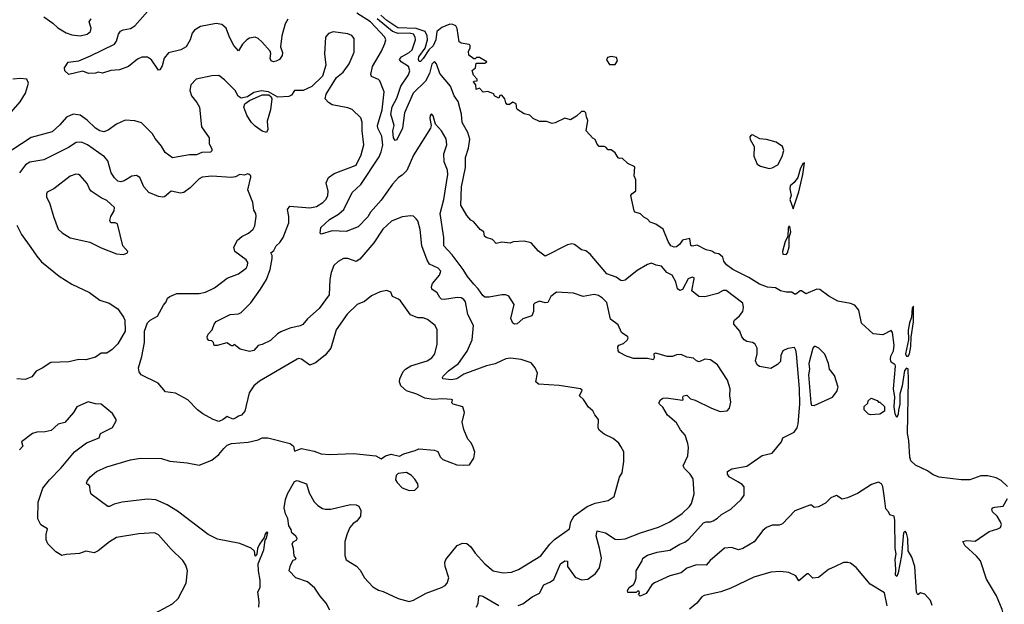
# Model space of a CAD drawing. Extents: x 1771496 to 1971148, y 471553 to 643630.
# Tile 666 of 702: x 1913144 to 1920172, y 555336 to 559509. Entities that reach past the tile are written whole.
import ezdxf

# ---------------------------------------------------------------- set-up
doc = ezdxf.new("R2010")
doc.units = 0

msp = doc.modelspace()

# ---------------------------------------------------------------- linework, layer by layer
at = {"layer": '0CON10XD'}
for points in [[(1915057.5, 559512.5), (1915039.8, 559480.2), (1915015.8, 559395), (1915006.2, 559315), (1915018.6, 559275), (1915017, 559253), (1914998.8, 559225), (1914975, 559212.5), (1914955, 559208), (1914938.8, 559215), (1914932.1, 559232.1), (1914936.9, 559266.9), (1914931.2, 559285), (1914872.2, 559352.2), (1914845, 559375.7), (1914825, 559384.3), (1914785, 559376.9), (1914765, 559365.7), (1914734.7, 559335.3), (1914705, 559286), (1914673.1, 559325), (1914641.5, 559385), (1914618.6, 559448.6), (1914586.2, 559475), (1914545, 559481.8), (1914435, 559460), (1914391.4, 559435), (1914375, 559413.8), (1914361.1, 559365), (1914332.5, 559315), (1914295, 559294.5), (1914206.9, 559273.1), (1914175, 559233.8), (1914160.9, 559179.1), (1914145, 559151.2), (1914135, 559148.8), (1914128.8, 559155), (1914085, 559222.9), (1914055, 559241.4), (1914015, 559241.4), (1913985, 559228.6), (1913921.2, 559175), (1913855, 559150.4), (1913795, 559146.6), (1913735, 559127.1), (1913705, 559134.4), (1913685, 559127.1), (1913635, 559126.2), (1913595, 559141.2), (1913495, 559118), (1913466, 559145), (1913464.3, 559165), (1913490, 559205), (1913565, 559216.5), (1913649, 559251), (1913820, 559335), (1913835.6, 559355), (1913849.1, 559405), (1913862.7, 559427.3), (1913882.5, 559437.5), (1913935, 559445.5), (1913965, 559466.4), (1914055, 559568.5)], [(1913315, 559530), (1913380, 559485), (1913415, 559451.1), (1913475, 559415.6), (1913515, 559400.5), (1913575, 559394.4), (1913625, 559405.6), (1913649.2, 559425), (1913655, 559450), (1913639.2, 559495), (1913654.2, 559515)], [(1916703, 555327), (1916735, 555339.1), (1916801.9, 555388.1), (1916854, 555415), (1916885, 555475.7), (1916933.3, 555495), (1916956.6, 555513.4), (1917004.3, 555625), (1917035, 555646), (1917053.6, 555643.6), (1917053.8, 555605), (1917108.9, 555528.9), (1917155, 555509.4), (1917200, 555515), (1917255, 555555.8), (1917282.9, 555595), (1917296.2, 555665), (1917283.8, 555736.2), (1917259.1, 555825), (1917265, 555860), (1917325, 555846.5), (1917395, 555801.5), (1917415, 555797.7), (1917465, 555803.8), (1917575, 555846.2), (1917705, 555885.6), (1917785, 555924.4), (1917873.8, 555985), (1917926, 556035), (1917939.2, 556055), (1917959.2, 556125), (1917951.2, 556231.2), (1917929.2, 556265), (1917888.6, 556305), (1917880, 556325), (1917912.2, 556395), (1917918.1, 556455), (1917914.3, 556484.3), (1917894.4, 556544.4), (1917862, 556582), (1917831.3, 556631.3), (1917768, 556685), (1917734.1, 556744.1), (1917710, 556765), (1917706.7, 556775), (1917718.8, 556795), (1917735, 556806.5), (1917758.8, 556808.8), (1917875, 556792), (1917880, 556795), (1917878, 556815), (1917883.3, 556825), (1917905, 556828.1), (1917933.2, 556803.2), (1917965, 556794), (1918082.5, 556735), (1918145, 556712.9), (1918193.6, 556716.4), (1918210, 556735), (1918220.7, 556779.3), (1918214.2, 556825), (1918215.8, 556875), (1918196.4, 556936.4), (1918126.2, 557045), (1918075, 557080.6), (1918035, 557085.5), (1917995, 557065.8), (1917975, 557074), (1917953.8, 557093.8), (1917905, 557099.2), (1917865, 557120), (1917832.8, 557117.2), (1917804.3, 557104.3), (1917765, 557104), (1917685, 557129.2), (1917670, 557125), (1917672, 557095), (1917665, 557081.2), (1917625, 557090), (1917525, 557090), (1917475, 557106.2), (1917425, 557133.3), (1917416.7, 557145), (1917413.8, 557175), (1917420, 557185), (1917455, 557197.8), (1917479.1, 557220.9), (1917486.7, 557235), (1917484.3, 557245), (1917439.1, 557275), (1917415, 557331.9), (1917361.9, 557371.9), (1917335, 557490), (1917305, 557522), (1917275, 557539.2), (1917245, 557547.5), (1917165, 557532.9), (1917097.2, 557557.2), (1916975, 557563.3), (1916935, 557533.3), (1916915, 557491.4), (1916895, 557486.9), (1916855, 557500.4), (1916820, 557485), (1916810.6, 557475), (1916810.7, 557425), (1916799.4, 557395), (1916735, 557372.9), (1916695, 557339.2), (1916675.9, 557335.9), (1916663.1, 557343.1), (1916650, 557375), (1916672.7, 557475), (1916636.1, 557536.1), (1916615, 557546), (1916585, 557546), (1916495, 557528.5), (1916465, 557528.9), (1916449.8, 557539.8), (1916417.6, 557587.6), (1916385, 557621.9), (1916339.2, 557675), (1916310, 557725), (1916231.7, 557831.7), (1916170.5, 557895), (1916171.8, 557955), (1916145.3, 558124.7), (1916172.2, 558225), (1916199.3, 558405), (1916196.9, 558435), (1916174.7, 558494.7), (1916171.5, 558551.5), (1916192.5, 558615), (1916188.8, 558658.8), (1916155.8, 558715), (1916112.5, 558762.5), (1916095, 558822.5), (1916082.5, 558837.5), (1916073.6, 558826.4), (1916071.2, 558805), (1916080, 558755), (1916075.6, 558734.4), (1915955, 558542.9), (1915907.8, 558432.2), (1915875, 558398.5), (1915848.3, 558381.7), (1915806, 558334), (1915725, 558221.1), (1915647.9, 558135), (1915628.9, 558101.1), (1915559.4, 558030.6), (1915475, 557998.1), (1915375, 558001.4), (1915295, 557977.5), (1915287.5, 557985), (1915293.4, 558026.6), (1915355, 558082.2), (1915419.2, 558120.8), (1915456.7, 558155), (1915516.9, 558275), (1915578.2, 558331.8), (1915709.3, 558530.7), (1915725, 558567.1), (1915735, 558613.3), (1915728.5, 558678.5), (1915700, 558735), (1915697.5, 558755), (1915730.5, 558865), (1915744.6, 558995), (1915715, 559072.5), (1915705, 559082.9), (1915655, 559104), (1915649.2, 559119.2), (1915661.2, 559175), (1915726.9, 559285), (1915751.4, 559338.6), (1915757.9, 559365), (1915749.2, 559385), (1915647, 559495), (1915549.7, 559555)], [(1919657.9, 555327.9), (1919645, 555363.8), (1919605, 555408), (1919575, 555418.8), (1919555, 555402.5), (1919545, 555422.5), (1919533.7, 555605), (1919513, 555673), (1919487, 555717), (1919484.5, 555805), (1919475, 555844), (1919465, 555857.5), (1919453.6, 555845), (1919438, 555685), (1919415, 555560), (1919405, 555533.3), (1919395, 555543.3), (1919398.6, 555585), (1919392.5, 555655), (1919400, 555695), (1919394.3, 555735), (1919390.9, 555935), (1919385, 555963.8), (1919355, 555973.3), (1919345.7, 555995.7), (1919327.3, 556017.3), (1919317.7, 556092.3), (1919305, 556177.5), (1919295, 556196.7), (1919275, 556208.8), (1919225, 556190), (1919125, 556126), (1919052.5, 556095), (1919015, 556087.1), (1918975, 556112), (1918956.1, 556106.1), (1918933.8, 556095), (1918895, 556057.5), (1918845, 556031.2), (1918815, 556027.5), (1918795, 556043.3), (1918783.6, 556043.6), (1918675.9, 556004.1), (1918589.8, 555910.2), (1918565, 555900.6), (1918515, 555900), (1918475, 555884.4), (1918447.5, 555862.5), (1918387.1, 555782.9), (1918305, 555734), (1918275, 555724.3), (1918225, 555741.9), (1918175, 555735.5), (1918072, 555648), (1918045, 555615.8), (1917975, 555617.8), (1917906.4, 555593.6), (1917865, 555560), (1917785, 555539.4), (1917675, 555490), (1917656.2, 555475), (1917615, 555414), (1917573.9, 555393.9), (1917560, 555405), (1917567.5, 555415), (1917565, 555430), (1917555, 555430), (1917545, 555420), (1917485, 555420), (1917482.5, 555435), (1917493.8, 555455), (1917525, 555476.7), (1917535.9, 555494.1), (1917543.3, 555525), (1917543.3, 555575), (1917586.7, 555645), (1917592.5, 555665), (1917625, 555685.8), (1917695, 555708.2), (1917785, 555721.2), (1917855, 555765.5), (1917891.4, 555778.6), (1917919.3, 555800.7), (1918025, 555916.7), (1918044.7, 555925.3), (1918075, 555925.4), (1918095, 555932.7), (1918125, 555949.6), (1918152.9, 555977.1), (1918220, 556015), (1918295, 556084.4), (1918315.6, 556115), (1918314.4, 556175), (1918301.2, 556191.2), (1918270.3, 556210.3), (1918209.4, 556245), (1918197.1, 556265), (1918197.5, 556285), (1918227.8, 556302.2), (1918335, 556321.5), (1918445, 556397.3), (1918515, 556415.7), (1918582, 556495), (1918592.5, 556525), (1918672.5, 556565), (1918693.4, 556596.6), (1918700.4, 556625), (1918711.9, 556765), (1918711.4, 556875), (1918689.3, 557125), (1918685, 557151.2), (1918675, 557168.8), (1918627.3, 557162.7), (1918592.5, 557145), (1918577, 557113), (1918575, 557070), (1918553, 557047), (1918505, 557019.4), (1918424.5, 557034.5), (1918408, 557045), (1918395.7, 557075), (1918407, 557123), (1918409.2, 557165), (1918395, 557193.3), (1918375.8, 557205.8), (1918335, 557212.5), (1918316, 557225), (1918299.2, 557245), (1918285, 557286.2), (1918242.5, 557335), (1918241.1, 557355), (1918246.9, 557365), (1918282.2, 557395), (1918305.5, 557425), (1918311.2, 557455), (1918305.5, 557485), (1918188, 557575), (1918165, 557576.7), (1918126.4, 557553.6), (1918035, 557530.8), (1917992.9, 557532.9), (1917942.5, 557572.5), (1917958.7, 557658.7), (1917957.3, 557667.3), (1917945, 557670.5), (1917915, 557658.5), (1917876.2, 557583.8), (1917855, 557576), (1917838.7, 557588.7), (1917828.3, 557638.3), (1917800.9, 557685), (1917764.5, 557705), (1917725, 557749.5), (1917686.6, 557756.6), (1917655, 557770), (1917625, 557760.9), (1917551.3, 557718.7), (1917465, 557650.8), (1917445, 557644), (1917435, 557647.5), (1917400.9, 557670.9), (1917334.7, 557694.7), (1917215, 557836), (1917185, 557860), (1917155, 557865.8), (1917105, 557905.6), (1917085, 557908.9), (1917055, 557902.2), (1916895, 557821.4), (1916846.1, 557856.1), (1916795, 557917.5), (1916745, 557928.8), (1916667, 557923), (1916645, 557913.8), (1916585, 557920), (1916545, 557912.5), (1916520, 557940), (1916472.5, 557955), (1916462.5, 557965), (1916456, 557996), (1916430.5, 558010.5), (1916385.9, 558065.9), (1916365, 558078.8), (1916335, 558112), (1916291.8, 558185), (1916297.9, 558315), (1916326.4, 558455), (1916326.9, 558525), (1916347.1, 558592.9), (1916356.6, 558656.6), (1916342.7, 558705), (1916301.8, 558775), (1916296.9, 558835), (1916273.3, 558925), (1916246.3, 558966.3), (1916220, 559035), (1916143.5, 559125), (1916118.5, 559195), (1916105, 559210), (1916085, 559190.8), (1916068.7, 559125), (1916039.8, 559070.2), (1915951.9, 558985), (1915891.4, 558845), (1915877.1, 558735), (1915835, 558650.8), (1915825, 558645.8), (1915812.5, 558665), (1915807.9, 558715), (1915817.9, 558755), (1915794, 558835), (1915802.6, 558887.4), (1915835, 558948.6), (1915865.2, 559035), (1915918.6, 559115), (1915929.5, 559145), (1915919.2, 559175), (1915867.8, 559207.8), (1915855.5, 559225), (1915868.5, 559245), (1915925, 559274), (1915945.3, 559295), (1915969.1, 559365), (1915966.9, 559385), (1915955.3, 559405), (1915925, 559412.6), (1915845, 559411.5), (1915805.8, 559425.8), (1915695, 559515.1)], [(1920195, 556177.1), (1920150.6, 556220.6), (1920115, 556238.2), (1920055, 556252.1), (1920005, 556252.7), (1919926.4, 556223.6), (1919865, 556223.8), (1919707.6, 556242.4), (1919665, 556259.5), (1919625, 556287.8), (1919538.9, 556328.9), (1919505, 556360), (1919497, 556387), (1919490.8, 556505), (1919480.4, 556555), (1919489.1, 556935), (1919485, 557016.4), (1919475, 557021.8), (1919460.6, 557005), (1919443.3, 556895), (1919425.7, 556835), (1919427, 556765), (1919417.9, 556722.1), (1919415, 556692.5), (1919405, 556670), (1919392.9, 556695), (1919386.2, 556745), (1919390.5, 556815), (1919380.6, 556875), (1919395.4, 557035.4), (1919394.2, 557045), (1919365.9, 557065), (1919360.2, 557085), (1919362.5, 557107.5), (1919381.2, 557145), (1919386, 557185), (1919375.4, 557275.4), (1919365, 557290), (1919305, 557260.6), (1919235.6, 557265.6), (1919153.7, 557343.7), (1919133.4, 557435), (1919105, 557471.5), (1919075, 557483.4), (1918985, 557499.4), (1918918.9, 557535), (1918855, 557582.7), (1918834.7, 557585.3), (1918755, 557553.3), (1918725, 557573.3), (1918715, 557573.3), (1918685, 557550), (1918675, 557550), (1918655, 557563.3), (1918615, 557563.3), (1918575, 557573.3), (1918540, 557595), (1918481.2, 557598.8), (1918425, 557621.9), (1918348.4, 557668.4), (1918234, 557725), (1918188.3, 557758.3), (1918170, 557785), (1918163.3, 557815), (1918135, 557836.7), (1918105, 557842.5), (1918085, 557858), (1918045, 557867.5), (1917979.3, 557899.3), (1917945, 557893.3), (1917935, 557897.5), (1917927, 557947), (1917875, 557936.2), (1917853.8, 557905), (1917831.4, 557888.6), (1917815, 557885.7), (1917792.9, 557895), (1917771.9, 557925), (1917737.5, 558015), (1917685, 558050), (1917645, 558063.3), (1917625.8, 558085.8), (1917599.5, 558099.5), (1917575, 558123.3), (1917536.4, 558136.4), (1917530, 558145), (1917506.7, 558255), (1917513.6, 558266.4), (1917543, 558287), (1917542.5, 558365), (1917530, 558395), (1917535, 558460), (1917485, 558482.5), (1917445, 558520), (1917425, 558517.5), (1917415, 558522.5), (1917395, 558560), (1917365, 558580), (1917345, 558580), (1917328.8, 558598.8), (1917315, 558603.3), (1917280, 558605), (1917265, 558620), (1917252.5, 558655), (1917234.1, 558664.1), (1917186.7, 558715), (1917198.8, 558788.8), (1917188.8, 558815), (1917186.2, 558845), (1917175, 558853.3), (1917155, 558853.3), (1917119.3, 558820.7), (1917076.7, 558793.3), (1917035, 558806.7), (1916967.3, 558772.7), (1916945, 558768), (1916905, 558782), (1916855, 558782), (1916810, 558805), (1916785, 558827.5), (1916745, 558836.7), (1916700, 558865), (1916692.5, 558872.5), (1916688.3, 558908.3), (1916665, 558920), (1916640, 558905), (1916623.9, 558903.9), (1916613.3, 558915), (1916607.5, 558945), (1916585, 558970), (1916571.7, 558968.3), (1916565, 558950), (1916535, 558962.5), (1916525, 558980), (1916486.4, 558996.4), (1916453, 558993), (1916425, 559020), (1916401.7, 559011.7), (1916400, 559045), (1916382.5, 559065), (1916385, 559070), (1916408.3, 559071.7), (1916410, 559085), (1916383.9, 559113.9), (1916373, 559147), (1916397.5, 559165), (1916401.7, 559198.3), (1916465, 559200), (1916478.3, 559208.3), (1916425, 559240), (1916405, 559240), (1916395, 559230), (1916385, 559230), (1916350, 559255), (1916346.7, 559285), (1916358.8, 559305), (1916360, 559325), (1916351.7, 559331.7), (1916295, 559342.5), (1916281.9, 559351.9), (1916267, 559447), (1916256.9, 559465), (1916235, 559475.4), (1916215, 559476.4), (1916156.2, 559453.8), (1916122.4, 559425), (1916113.4, 559365), (1916095, 559322.9), (1916064.7, 559295.3), (1916025, 559232.4), (1916005, 559211.5), (1915995, 559211.1), (1915990.3, 559225), (1915994, 559245), (1916038.5, 559305), (1916054.5, 559365), (1916053.5, 559395), (1916038.6, 559425), (1915975, 559446.9), (1915842.4, 559452.4), (1915765, 559503), (1915721.3, 559541.3)], [(1915008.9, 557281.1), (1914985, 557267.5), (1914935, 557220), (1914875, 557190), (1914845, 557183.8), (1914815, 557148.8), (1914785, 557140), (1914716.9, 557156.9), (1914675, 557190), (1914665, 557180), (1914655, 557180), (1914623, 557203), (1914553.3, 557183.3), (1914533, 557183), (1914527.5, 557205), (1914515.9, 557215.9), (1914495, 557218.8), (1914485, 557230), (1914482.5, 557245), (1914488.8, 557265), (1914516.7, 557295), (1914530.8, 557335), (1914545, 557353.8), (1914645, 557404.3), (1914705, 557410), (1914725, 557419.4), (1914792.7, 557487.3), (1914862.5, 557585), (1914905.4, 557655), (1914932, 557725), (1914946.8, 557805), (1914946.4, 557826.4), (1914936.7, 557845), (1914958.8, 557861.2), (1914974.2, 557895.8), (1915000.2, 557919.8), (1915024.7, 557955.3), (1915065, 558058.8), (1915064, 558105), (1915054.7, 558155.3), (1915071.8, 558178.2), (1915215.4, 558165.4), (1915262.5, 558175), (1915308.5, 558205), (1915331.9, 558228.1), (1915343.2, 558255), (1915345.4, 558285), (1915331.8, 558345), (1915347.1, 558382.9), (1915388.5, 558411.5), (1915545, 558471.1), (1915580.9, 558545), (1915600.5, 558615), (1915587.5, 558715), (1915587.3, 558777.3), (1915577.8, 558807.8), (1915517.6, 558867.6), (1915485, 558880.9), (1915375, 558902.3), (1915347.6, 558917.6), (1915324.4, 558945), (1915331.7, 558978.3), (1915405, 559095.8), (1915452.5, 559135), (1915495, 559194), (1915531.7, 559278.3), (1915532.5, 559375), (1915515, 559396), (1915485, 559407.5), (1915382.3, 559422.3), (1915349.1, 559410.9), (1915325.8, 559384.2), (1915319.6, 559265), (1915329.4, 559185), (1915305, 559106.2), (1915228.5, 559031.5), (1915167.3, 559002.7), (1915105.7, 559004.3), (1915085, 558970), (1915065, 558960.9), (1914986.8, 558956.8), (1914920, 558995), (1914870.9, 559000.9), (1914815, 558989), (1914770.5, 558959.5), (1914725, 558948.2), (1914703.4, 558963.4), (1914680.8, 559005), (1914605, 559080.8), (1914565, 559110), (1914515, 559108.6), (1914404.2, 559085), (1914365.7, 559045), (1914357.8, 559005), (1914370.6, 558965), (1914409.1, 558919.1), (1914428.1, 558885), (1914441.1, 558745), (1914495.7, 558665), (1914496, 558625), (1914516, 558584), (1914515, 558572.5), (1914505.6, 558564.4), (1914445, 558561.9), (1914405, 558545.6), (1914355, 558545.7), (1914235, 558524), (1914181.4, 558561.4), (1914156.7, 558606.7), (1914111.1, 558661.1), (1914090.8, 558695), (1914013.9, 558773.9), (1913965, 558786.2), (1913897.7, 558792.3), (1913835, 558762.5), (1913775, 558720.6), (1913745, 558709.2), (1913715, 558716.9), (1913685, 558734.4), (1913625, 558791.1), (1913575, 558826.7), (1913525, 558834.2), (1913476.6, 558813.4), (1913431.1, 558758.9), (1913375, 558708.5), (1913225, 558667.5), (1913025, 558538)], [(1917395, 559190), (1917410, 559215), (1917405, 559240), (1917365, 559246.7), (1917340.7, 559239.3), (1917333, 559223), (1917355, 559190), (1917395, 559190)], [(1913034.5, 558795), (1913147.4, 558922.6), (1913185.5, 558985), (1913207.3, 559057.3), (1913194, 559084), (1913148.9, 559088.9), (1913095, 559085.5)], [(1914905, 558703.8), (1914875, 558714.2), (1914825, 558749.2), (1914795, 558778.6), (1914765, 558827.5), (1914744.7, 558885), (1914752, 558908), (1914785, 558931.9), (1914875, 558973.6), (1914922.5, 558972.5), (1914939.3, 558959.3), (1914944.4, 558945), (1914934.5, 558865), (1914910, 558785), (1914914.1, 558725.9), (1914905, 558703.8)], [(1918495, 558448), (1918515, 558450.7), (1918556.4, 558473.6), (1918587.6, 558532.4), (1918597.4, 558575), (1918588.3, 558605), (1918545, 558635.8), (1918475, 558654.9), (1918427.9, 558657.9), (1918375, 558686.4), (1918364.4, 558685.6), (1918356.6, 558673.4), (1918357.1, 558655), (1918387.7, 558605), (1918383.9, 558535), (1918407.8, 558477.8), (1918432.5, 558462.5), (1918495, 558448)], [(1914030.8, 558315), (1914001.7, 558381.7), (1913977.9, 558397.9), (1913945, 558391.9), (1913890.2, 558359.8), (1913865, 558352.9), (1913845, 558355.6), (1913820.1, 558380.1), (1913797.3, 558415), (1913771.7, 558501.7), (1913749.8, 558529.8), (1913628.6, 558615), (1913585, 558635.4), (1913547.6, 558632.4), (1913492.7, 558597.3), (1913315, 558508.9), (1913215, 558492.7), (1913186, 558474), (1913141.9, 558415)], [(1918665, 558160), (1918705, 558280), (1918734.3, 558404.3), (1918745, 558486.7), (1918735, 558482.5), (1918715, 558442.5), (1918697.8, 558382.2), (1918672.7, 558347.3), (1918644.3, 558324.3), (1918642.1, 558302.1), (1918652, 558255), (1918642, 558225), (1918665, 558160)], [(1913885, 557834), (1913912.5, 557845), (1913916.7, 557855), (1913880, 557895), (1913841.7, 558051.7), (1913825, 558060), (1913795, 558060), (1913786.2, 558076.2), (1913793.1, 558105), (1913819.2, 558145), (1913819.7, 558169.7), (1913765, 558218.9), (1913725, 558236.5), (1913654.3, 558285), (1913640.9, 558300.9), (1913625, 558339.2), (1913575, 558396), (1913562.5, 558405), (1913545, 558407.1), (1913505, 558392.9), (1913388.3, 558301.7), (1913340.9, 558279.1), (1913334.3, 558265), (1913335.8, 558245), (1913358.6, 558195), (1913384.5, 558104.5), (1913419.2, 558015), (1913446.6, 557986.6), (1913505, 557952.9), (1913645, 557922), (1913725, 557880), (1913835, 557838), (1913885, 557834)], [(1914850, 555315), (1914854.2, 555354.2), (1914842.5, 555425), (1914860, 555455), (1914861.2, 555508.8), (1914847.8, 555575), (1914846.7, 555625), (1914885.6, 555725), (1914895.7, 555794.3), (1914905, 555807.5), (1914915, 555847.5), (1914905, 555850), (1914895, 555836.7), (1914888.3, 555811.7), (1914856, 555765), (1914841.2, 555735), (1914836.4, 555693.6), (1914825, 555680), (1914820, 555715), (1914796.9, 555736.9), (1914715, 555769.2), (1914555, 555801.4), (1914488.8, 555835), (1914270.4, 556000.4), (1914197.5, 556045), (1914115, 556080.5), (1914055.5, 556085.5), (1913874.6, 556065.4), (1913819.1, 556050.9), (1913785, 556034.2), (1913772.5, 556035), (1913655, 556122.5), (1913646.7, 556145), (1913645, 556180), (1913635, 556190), (1913625, 556190), (1913621.2, 556201.2), (1913624.2, 556215), (1913647.1, 556245), (1913691.4, 556285), (1913765, 556317.5), (1913935, 556366.2), (1914005, 556378), (1914155, 556375.5), (1914215, 556357.8), (1914340, 556345), (1914425, 556329.2), (1914514.4, 556365.6), (1914565, 556406), (1914601.1, 556448.9), (1914625, 556471.4), (1914655, 556484), (1914775, 556494.4), (1914845, 556508.9), (1914875, 556523.8), (1914915, 556523.8), (1915075, 556484.3), (1915097.1, 556465), (1915105, 556430), (1915155, 556448.6), (1915245, 556428.5), (1915295, 556410.5), (1915355, 556405.6), (1915527.7, 556412.3), (1915686.4, 556396.4), (1915725, 556373.3), (1915755, 556396.7), (1915795, 556406.7), (1915855, 556392.5), (1915885, 556410), (1915967, 556433), (1915993.8, 556446.2), (1916105, 556436.2), (1916127.7, 556427.7), (1916145, 556387.5), (1916165, 556370), (1916265, 556332.5), (1916315, 556330), (1916355, 556332.5), (1916385, 556380), (1916393, 556423), (1916377.5, 556465), (1916365, 556490), (1916342.5, 556515), (1916313, 556583), (1916302.5, 556635), (1916318.8, 556705), (1916306.7, 556745), (1916237.5, 556765), (1916228.8, 556775), (1916232.5, 556795), (1916225, 556798), (1916163.1, 556803.1), (1916095, 556797.7), (1916036.7, 556806.7), (1915978.8, 556835), (1915905, 556859.1), (1915865, 556894.3), (1915855.4, 556925), (1915856.9, 556945), (1915882.2, 556997.8), (1915896.7, 557015), (1915935, 557037.9), (1916052.5, 557075), (1916085, 557095.6), (1916107.8, 557125), (1916122.7, 557192.7), (1916124.2, 557295), (1916110, 557325), (1916055, 557370), (1916025, 557380), (1915985, 557380.8), (1915933.1, 557403.1), (1915861.7, 557501.7), (1915847.5, 557515), (1915805, 557533.3), (1915792.5, 557565), (1915764.1, 557575.9), (1915716.7, 557566.7), (1915655, 557537.5), (1915605, 557498), (1915553.8, 557475), (1915482.2, 557407.8), (1915402.2, 557295), (1915364.4, 557165), (1915324.7, 557115.3), (1915255, 557059.4), (1915215, 557042), (1915155, 557085.8), (1915135, 557090), (1915125, 557085.7), (1914855, 556928.6), (1914815, 556896), (1914780.8, 556845), (1914750.8, 556715), (1914726.7, 556685), (1914705, 556680), (1914685, 556664), (1914665, 556658), (1914625, 556676.7), (1914596.7, 556655), (1914565, 556641.9), (1914525, 556655.8), (1914450, 556695), (1914413.6, 556723.6), (1914345, 556794.4), (1914255, 556842.2), (1914185, 556852), (1914133.3, 556915), (1914011.2, 556975), (1913995.9, 556995.9), (1913992.9, 557025), (1914015.7, 557105), (1914033.8, 557205), (1914034.1, 557285.9), (1914056, 557345), (1914075, 557364), (1914127.7, 557392.3), (1914169.5, 557470.5), (1914190, 557495), (1914199.1, 557520.9), (1914215, 557534.3), (1914265, 557554.5), (1914424.5, 557555.5), (1914470, 557565), (1914535, 557595.6), (1914625, 557664.3), (1914704.5, 557695.5), (1914759.2, 557735), (1914770.8, 557755), (1914772.9, 557775), (1914760, 557795), (1914679.2, 557855), (1914673.3, 557885), (1914698, 557935), (1914728.3, 557961.7), (1914778, 557985), (1914810.8, 558015), (1914821.7, 558038.3), (1914831.2, 558105), (1914830, 558125), (1914815, 558150), (1914808.9, 558205), (1914771.9, 558295), (1914793.3, 558385), (1914792.5, 558395), (1914782.5, 558405), (1914771.7, 558408.3), (1914745, 558398.8), (1914715, 558404.6), (1914685, 558388.1), (1914655, 558383.3), (1914515, 558392.9), (1914445.4, 558384.6), (1914425, 558372.9), (1914360.9, 558309.1), (1914315, 558276.4), (1914292, 558272), (1914225, 558284), (1914178, 558245), (1914165, 558241.5), (1914135, 558246.8), (1914066.4, 558276.4), (1914030.8, 558315)], [(1915357.9, 555295), (1915332.1, 555345), (1915287.9, 555395), (1915250.6, 555450.6), (1915197.5, 555495), (1915115, 555524.3), (1915067.1, 555575), (1915077.1, 555615), (1915095, 555650), (1915110, 555655), (1915116.1, 555663.9), (1915102.9, 555682.9), (1915099.2, 555735), (1915088.9, 555765), (1915095, 555782), (1915122.5, 555795), (1915123.3, 555805), (1915115, 555823.3), (1915087.1, 555845), (1915080.8, 555870.8), (1915065, 555896.7), (1915058.5, 555948.5), (1915040.9, 555980.9), (1915031.4, 556025), (1915041.6, 556085), (1915055, 556124.6), (1915105, 556211.9), (1915125, 556219.4), (1915191.2, 556195), (1915210.5, 556130.5), (1915245, 556066.7), (1915270.9, 556040.9), (1915305, 556019.2), (1915325, 556014), (1915365, 556016), (1915505, 556048.1), (1915545, 556045.8), (1915565, 556036.2), (1915579.2, 556005), (1915575.5, 555964.5), (1915550.7, 555929.3), (1915525, 555912), (1915501.4, 555885), (1915480.3, 555839.7), (1915464.4, 555785), (1915465.8, 555685), (1915475, 555653.3), (1915548.7, 555608.7), (1915575, 555578.8), (1915605.8, 555525), (1915665, 555460.8), (1915705, 555437.5), (1915737.9, 555427.9), (1915845, 555378), (1915925, 555356.2), (1915955, 555366), (1916045, 555414.3), (1916155, 555455.8), (1916180.6, 555469.4), (1916194.4, 555485.6), (1916206.7, 555525), (1916181.1, 555605), (1916179.5, 555635), (1916186.7, 555655), (1916266.2, 555755), (1916305, 555771.4), (1916335, 555770.8), (1916364.3, 555745), (1916395, 555700.8), (1916465, 555624.2), (1916523.8, 555575), (1916595, 555560.6), (1916655, 555564.3), (1916703.8, 555585), (1916865, 555680.6), (1916928.8, 555765), (1916961.5, 555798.5), (1917067.5, 555875), (1917078.6, 555925), (1917101.7, 555968.3), (1917193.6, 556033.6), (1917252.1, 556057.9), (1917343.9, 556076.1), (1917387.5, 556105), (1917426.1, 556243.9), (1917443.8, 556275), (1917456.7, 556355), (1917456.2, 556425), (1917435, 556462.5), (1917420, 556485), (1917380.5, 556520.5), (1917315, 556550), (1917279.3, 556579.3), (1917273.3, 556595), (1917276.7, 556655), (1917248.8, 556688.8), (1917235, 556716.7), (1917205, 556743.3), (1917167.3, 556797.3), (1917140, 556825), (1917160, 556865), (1917147.5, 556875), (1916995, 556897.6), (1916847.2, 556907.2), (1916827.8, 556925), (1916840, 556985), (1916822.9, 557022.9), (1916795, 557060.8), (1916723, 557083), (1916647.9, 557092.1), (1916615, 557087.5), (1916584, 557075), (1916536.8, 557053.2), (1916475, 557039.2), (1916315, 556978.2), (1916265, 556944.7), (1916225, 556938.4), (1916163.3, 556945), (1916160.8, 556955), (1916166.9, 556965), (1916205, 557002.5), (1916276.3, 557053.7), (1916338.2, 557141.8), (1916373.8, 557225), (1916383.1, 557325), (1916343.6, 557403.6), (1916326.2, 557495), (1916315, 557511.1), (1916295, 557522.7), (1916266.6, 557526.6), (1916175, 557511.8), (1916155, 557514.4), (1916141.9, 557525), (1916125, 557558.9), (1916085.7, 557585), (1916083.2, 557603.2), (1916090.9, 557625), (1916139.4, 557685), (1916150, 557715), (1916132, 557735), (1916068.9, 557765), (1916052.6, 557792.6), (1916015.4, 557895), (1916001.7, 558011.7), (1915985, 558072.5), (1915975, 558088.8), (1915955, 558106.2), (1915935, 558110), (1915875, 558102.5), (1915798.7, 558071.3), (1915735, 558013.1), (1915672.6, 557917.4), (1915571.3, 557798.7), (1915545, 557784.2), (1915485, 557804.5), (1915455, 557804.5), (1915417, 557783), (1915387.1, 557755), (1915366.9, 557705), (1915357.1, 557655), (1915353.3, 557545), (1915281.9, 557448.1), (1915197.4, 557372.6), (1915165, 557334), (1915145, 557323.8), (1915071.7, 557308.3), (1915008.9, 557281.1)], [(1913123.6, 558043.6), (1913156.3, 557976.3), (1913222.5, 557882.5), (1913265, 557820), (1913300.3, 557780.3), (1913425, 557679.2), (1913515, 557622), (1913642.3, 557562.3), (1913715, 557508), (1913782.5, 557485), (1913843.3, 557445), (1913885.8, 557385.8), (1913894.2, 557365), (1913896.7, 557285), (1913845, 557196.2), (1913803.3, 557155), (1913765, 557128.8), (1913725, 557127.5), (1913685, 557100), (1913615, 557081.2), (1913565, 557082.5), (1913494.1, 557065.9), (1913365, 557063.1), (1913305, 557021.4), (1913260.9, 556999.1), (1913230.9, 556959.1), (1913181.7, 556941.7), (1913123.9, 556946.1)], [(1918615, 557833.3), (1918625.8, 557845), (1918637.4, 557887.4), (1918637.5, 557955), (1918647.8, 557995), (1918642, 558032), (1918635, 558032.5), (1918629.2, 558020.8), (1918627.5, 557962.5), (1918607.3, 557925), (1918588.9, 557855), (1918592.5, 557835), (1918615, 557833.3)], [(1919485, 557108.1), (1919496.6, 557125), (1919505, 557176.2), (1919507.1, 557242.9), (1919523.4, 557353.4), (1919525, 557463.3), (1919515, 557448.8), (1919510, 557385), (1919494.7, 557345), (1919485, 557292.5), (1919488.9, 557225), (1919467, 557125), (1919475, 557108.2), (1919485, 557108.1)], [(1918815, 556754.3), (1918945, 556814.4), (1918977.5, 556855), (1918986.2, 556885), (1918959.5, 556969.5), (1918924.1, 557014.1), (1918916.7, 557055), (1918890.7, 557120.7), (1918847.5, 557165), (1918825, 557176.7), (1918815, 557176.7), (1918806.2, 557165), (1918778.2, 557055), (1918781.9, 557015), (1918775.4, 556974.6), (1918790.4, 556775), (1918797, 556757), (1918815, 556754.3)], [(1914045, 555236.7), (1914235, 555340), (1914274, 555376), (1914333, 555487), (1914340.8, 555575), (1914328.6, 555615), (1914308.3, 555648.3), (1914225, 555728.6), (1914135, 555831.2), (1914105.8, 555845.8), (1913995, 555837.8), (1913835, 555812.9), (1913785, 555782.9), (1913705, 555718.6), (1913675, 555704.2), (1913615, 555715.5), (1913570.9, 555699.1), (1913475, 555692), (1913445, 555684.2), (1913400.9, 555710.9), (1913375.6, 555735.6), (1913345, 555767.5), (1913333.3, 555795), (1913333.6, 555833.6), (1913342.5, 555875), (1913295, 555903.3), (1913274.2, 555945.8), (1913275.7, 556065), (1913310, 556165), (1913355.4, 556224.6), (1913440.3, 556309.7), (1913535.8, 556425), (1913620.7, 556489.3), (1913710, 556525), (1913720, 556555), (1913805, 556598.8), (1913832, 556645), (1913832, 556655), (1913805, 556698.8), (1913725, 556763.8), (1913685, 556766.2), (1913632, 556782), (1913552.5, 556745), (1913528.6, 556705), (1913465, 556633.3), (1913419.3, 556620.7), (1913367.5, 556577.5), (1913325, 556568), (1913265, 556565.8), (1913235, 556556), (1913157.5, 556495), (1913166.2, 556465), (1913141.2, 556438.8)], [(1919218.3, 556688.3), (1919203.6, 556693.6), (1919172.5, 556725), (1919171.7, 556748.3), (1919198.3, 556771.7), (1919201.7, 556788.3), (1919221.7, 556808.3), (1919265, 556790), (1919275, 556780), (1919285, 556780), (1919317, 556747), (1919317.5, 556715), (1919285, 556692.5), (1919218.3, 556688.3)], [(1915925, 556147.5), (1915965, 556150), (1915987.5, 556175), (1915986.7, 556195), (1915965, 556230), (1915940, 556255), (1915905, 556277.5), (1915845, 556270), (1915830, 556255), (1915827.5, 556225), (1915837.5, 556205), (1915875, 556167.5), (1915925, 556147.5)], [(1920187.5, 555175), (1920158.2, 555298.2), (1920117.3, 555397.3), (1920045.3, 555515), (1920002.1, 555645), (1919975, 555678.5), (1919890, 555755), (1919877.5, 555785), (1919905, 555792), (1919965, 555785.8), (1920065, 555856), (1920126.6, 555873.4), (1920146.2, 555885), (1920152, 555905), (1920146, 555925), (1920121.2, 555965), (1920087.5, 555995), (1920082.5, 556015), (1920090, 556025), (1920105, 556030), (1920165, 556037.5), (1920195, 556091.2)], [(1919335.3, 555325), (1919318.1, 555418.1), (1919215, 555480), (1919115, 555598.8), (1919075, 555628.8), (1919055, 555634), (1919025, 555633.3), (1918965, 555606.7), (1918916.4, 555583.6), (1918845, 555526.7), (1918805, 555522.5), (1918775, 555552.5), (1918765, 555553.3), (1918705, 555503.3), (1918685, 555540), (1918635, 555563.3), (1918575, 555568.8), (1918505, 555566.2), (1918385, 555529.2), (1918219.4, 555450.6), (1918148.8, 555425), (1918030.5, 555399.5), (1918012, 555388), (1917976.6, 555343.4), (1917925, 555302)], [(1916405.6, 555315), (1916416.5, 555345), (1916422, 555395), (1916430.6, 555399.4), (1916448.8, 555395), (1916565, 555326.7)]]:
    msp.add_lwpolyline(points, dxfattribs=at)

doc.saveas('drawing.dxf')
